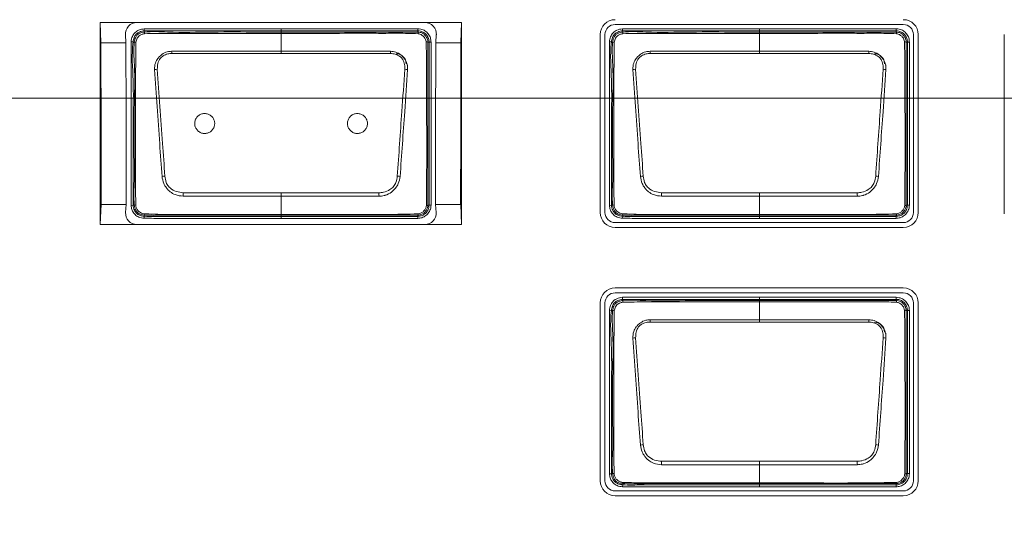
# Model space of a CAD drawing. Header units: millimetres. Extents: x 0 to 1118, y 0 to 864.
# Tile 324 of 372: x 864.58 to 876.83, y 698.45 to 704.69. Entities that reach past the tile are written whole.
import ezdxf

# ---------------------------------------------------------------- set-up
doc = ezdxf.new("R2010")
doc.units = ezdxf.units.MM
doc.styles.add('SLDTEXTSTYLE3', font='TXT', dxfattribs={"width": 0.605})
doc.dimstyles.new('SLDDIMSTYLE0', dxfattribs={"dimtxt": 3.175, "dimasz": 3.302, "dimexe": 0, "dimexo": 0.0625, "dimgap": 0.79375, "dimtad": 0, "dimtih": 1, "dimtoh": 1, "dimdec": 0, "dimlfac": 4, "dimrnd": 1e-09, "dimzin": 12, "dimdsep": 46, "dimtxsty": 'SLDTEXTSTYLE3', "dimsah": 1, "dimcen": 0.09, "dimadec": 0, "dimazin": 3, "dimtfac": 1, "dimtofl": 0, "dimtmove": 0, "dimatfit": 3, "dimfxl": 1, "dimfrac": 2, "dimtolj": 1, "dimtzin": 12, "dimarcsym": 0})

# ---------------------------------------------------------------- blocks, each defined once
blk = doc.blocks.new('_D_4')
at = {"color": 7, "linetype": 'Continuous', "lineweight": 0}
for p, q in [((828.036, 703.72), (976.437, 703.72)), ((974.837, 703.72), (974.837, 687.406)), ((974.837, 666.22), (974.837, 682.534)), ((912.907, 666.22), (976.437, 666.22))]:
    blk.add_line(p, q, dxfattribs=at)
for points in [[(974.837, 703.72), (974.329, 700.418), (975.345, 700.418)], [(974.837, 666.22), (975.345, 669.522), (974.329, 669.522)]]:
    blk.add_solid(points, dxfattribs=at)
at = {"color": 7, "linetype": 'Continuous', "lineweight": 0, "insert": (971.199, 686.626), "char_height": 3.175, "attachment_point": 1, "style": 'SLDTEXTSTYLE3'}
blk.add_mtext('150', dxfattribs=at)

msp = doc.modelspace()

# ---------------------------------------------------------------- linework, layer by layer
at = {"color": 7, "linetype": 'Continuous', "lineweight": 15}
for p, q in [((865.582, 704.658), (865.59, 704.408)), ((865.582, 704.658), (865.582, 702.148)), ((866.036, 704.658), (865.582, 704.658)), ((869.621, 704.658), (866.036, 704.658)), ((870.074, 704.658), (869.621, 704.658)), ((870.067, 704.408), (870.074, 704.658)), ((870.074, 702.148), (870.074, 704.658)), ((871.986, 704.634), (875.571, 704.634)), ((865.895, 704.508), (865.9, 704.408)), ((866.126, 704.58), (866.129, 704.556)), ((866.129, 704.556), (866.131, 704.54)), ((867.831, 704.581), (867.831, 704.556)), ((867.831, 704.581), (869.531, 704.581)), ((867.831, 704.54), (867.831, 704.556)), ((869.531, 704.556), (867.831, 704.556)), ((867.831, 704.302), (867.831, 704.524)), ((869.531, 704.556), (869.531, 704.581)), ((869.531, 704.54), (869.531, 704.556)), ((869.756, 704.408), (869.762, 704.508)), ((871.8, 704.508), (871.8, 702.298)), ((871.86, 702.298), (871.86, 704.508)), ((872.076, 704.58), (872.079, 704.556)), ((872.079, 704.556), (872.081, 704.54)), ((873.781, 704.581), (875.481, 704.581)), ((873.781, 704.54), (873.781, 704.556)), ((875.481, 704.556), (873.781, 704.556)), ((873.781, 704.302), (873.781, 704.524)), ((875.481, 704.556), (875.481, 704.581)), ((875.481, 704.54), (875.481, 704.556)), ((875.697, 704.508), (875.697, 702.298)), ((875.757, 702.298), (875.757, 704.508)), ((876.827, 704.508), (876.827, 702.28)), ((865.9, 704.408), (865.59, 704.408)), ((865.965, 704.42), (865.99, 704.417)), ((866.005, 704.415), (865.99, 704.417)), ((869.672, 704.415), (869.656, 704.415)), ((869.672, 702.39), (869.672, 704.415)), ((869.672, 704.415), (869.697, 704.415)), ((869.697, 704.415), (869.697, 702.39)), ((870.067, 704.408), (869.756, 704.408)), ((871.915, 704.42), (871.94, 704.417)), ((871.955, 704.415), (871.94, 704.417)), ((875.622, 704.415), (875.606, 704.415)), ((875.622, 702.39), (875.622, 704.415)), ((875.622, 704.415), (875.647, 704.415)), ((875.647, 704.415), (875.647, 702.39)), ((867.831, 704.274), (866.471, 704.274)), ((869.191, 704.274), (867.831, 704.274)), ((873.781, 704.274), (872.421, 704.274)), ((875.141, 704.274), (873.781, 704.274)), ((867.831, 702.543), (867.831, 702.5)), ((873.781, 702.543), (873.781, 702.5)), ((865.592, 702.398), (865.582, 702.148)), ((865.905, 702.398), (865.592, 702.398)), ((865.905, 702.398), (865.897, 702.298)), ((867.831, 702.273), (867.831, 702.5)), ((870.065, 702.398), (869.752, 702.398)), ((869.759, 702.298), (869.752, 702.398)), ((870.074, 702.148), (870.065, 702.398)), ((873.781, 702.273), (873.781, 702.5)), ((865.965, 702.385), (865.99, 702.388)), ((865.99, 702.388), (866.005, 702.39)), ((867.831, 702.273), (867.831, 702.265)), ((869.656, 702.39), (869.672, 702.39)), ((869.672, 702.39), (869.697, 702.39)), ((871.915, 702.385), (871.94, 702.388)), ((871.94, 702.388), (871.955, 702.39)), ((873.781, 702.273), (873.781, 702.265)), ((875.606, 702.39), (875.622, 702.39)), ((875.622, 702.39), (875.647, 702.39)), ((866.036, 702.148), (865.582, 702.148)), ((869.621, 702.148), (866.036, 702.148)), ((866.128, 702.226), (866.13, 702.251)), ((866.131, 702.266), (866.13, 702.251)), ((867.831, 702.265), (867.831, 702.249)), ((867.831, 702.249), (869.531, 702.249)), ((869.531, 702.224), (867.831, 702.224)), ((869.531, 702.249), (869.531, 702.265)), ((869.531, 702.265), (869.531, 702.265)), ((869.531, 702.249), (869.531, 702.224)), ((870.074, 702.148), (869.621, 702.148)), ((875.571, 702.172), (871.986, 702.172)), ((872.078, 702.226), (872.08, 702.251)), ((872.081, 702.266), (872.08, 702.251)), ((873.781, 702.265), (873.781, 702.249)), ((873.781, 702.249), (875.481, 702.249)), ((873.781, 702.224), (873.781, 702.249)), ((875.481, 702.224), (873.781, 702.224)), ((875.481, 702.249), (875.481, 702.265)), ((875.481, 702.265), (875.481, 702.265)), ((875.481, 702.249), (875.481, 702.224)), ((871.986, 702.111), (875.571, 702.111)), ((875.571, 701.359), (871.986, 701.359)), ((871.986, 701.299), (875.571, 701.299)), ((871.8, 701.173), (871.8, 698.963)), ((871.86, 698.963), (871.86, 701.173)), ((872.076, 701.243), (872.079, 701.218)), ((872.079, 701.218), (872.081, 701.203)), ((873.781, 701.243), (875.481, 701.243)), ((873.781, 701.203), (873.781, 701.218)), ((875.481, 701.218), (873.781, 701.218)), ((873.781, 700.964), (873.781, 701.187)), ((875.481, 701.218), (875.481, 701.243)), ((875.481, 701.203), (875.481, 701.218)), ((875.697, 701.173), (875.697, 698.963)), ((875.757, 698.963), (875.757, 701.173)), ((871.915, 701.083), (871.94, 701.079)), ((871.955, 701.078), (871.94, 701.079)), ((875.622, 701.078), (875.606, 701.078)), ((875.622, 699.053), (875.622, 701.078)), ((875.622, 701.078), (875.647, 701.078)), ((875.647, 701.078), (875.647, 699.053)), ((873.781, 700.936), (872.421, 700.936)), ((875.141, 700.936), (873.781, 700.936)), ((873.781, 699.205), (873.781, 699.162)), ((873.781, 698.936), (873.781, 699.162)), ((871.915, 699.048), (871.94, 699.051)), ((871.94, 699.051), (871.955, 699.052)), ((875.606, 699.053), (875.622, 699.053)), ((875.622, 699.053), (875.647, 699.053)), ((872.078, 698.889), (872.08, 698.913)), ((872.081, 698.929), (872.08, 698.913)), ((873.781, 698.936), (873.781, 698.927)), ((873.781, 698.927), (873.781, 698.912)), ((873.781, 698.912), (875.481, 698.912)), ((873.781, 698.887), (873.781, 698.912)), ((875.481, 698.887), (873.781, 698.887)), ((875.481, 698.912), (875.481, 698.927)), ((875.481, 698.927), (875.481, 698.927)), ((875.481, 698.912), (875.481, 698.887)), ((875.571, 698.837), (871.986, 698.837)), ((871.986, 698.776), (875.571, 698.776))]:
    msp.add_line(p, q, dxfattribs=at)
at = {"color": 7, "linetype": 'Continuous', "lineweight": 15, "flags": 128}
for points in [[(867.831, 704.556), (867.781, 704.556), (867.581, 704.556), (867.181, 704.556), (866.688, 704.556), (866.129, 704.556)], [(867.831, 704.54), (867.831, 704.54), (867.831, 704.539), (867.831, 704.538), (867.831, 704.536), (867.831, 704.534), (867.831, 704.531), (867.831, 704.528), (867.831, 704.524)], [(873.781, 704.556), (873.731, 704.556), (873.531, 704.556), (873.131, 704.556), (872.638, 704.556), (872.079, 704.556)], [(873.781, 704.556), (873.781, 704.556), (873.781, 704.558), (873.781, 704.56), (873.781, 704.563), (873.781, 704.567), (873.781, 704.571), (873.781, 704.576), (873.781, 704.581)], [(873.781, 704.54), (873.781, 704.54), (873.781, 704.539), (873.781, 704.538), (873.781, 704.536), (873.781, 704.534), (873.781, 704.531), (873.781, 704.528), (873.781, 704.524)], [(867.831, 704.302), (868.129, 704.302), (869.192, 704.302)], [(867.831, 704.302), (867.831, 704.299), (867.831, 704.296), (867.831, 704.292), (867.831, 704.289), (867.831, 704.285), (867.831, 704.282), (867.831, 704.278), (867.831, 704.274)], [(873.781, 704.302), (874.079, 704.302), (875.142, 704.302)], [(873.781, 704.302), (873.781, 704.299), (873.781, 704.296), (873.781, 704.292), (873.781, 704.289), (873.781, 704.285), (873.781, 704.282), (873.781, 704.278), (873.781, 704.274)], [(866.614, 702.543), (867.667, 702.543), (867.831, 702.543)], [(867.831, 702.543), (867.995, 702.543), (869.047, 702.543)], [(872.564, 702.543), (873.617, 702.543), (873.781, 702.543)], [(873.781, 702.543), (873.945, 702.543), (874.997, 702.543)], [(867.831, 702.5), (867.533, 702.5), (866.613, 702.5)], [(869.049, 702.5), (867.995, 702.5), (867.831, 702.5)], [(873.781, 702.5), (873.483, 702.5), (872.563, 702.5)], [(874.999, 702.5), (873.945, 702.5), (873.781, 702.5)], [(867.831, 702.249), (867.831, 702.249), (867.831, 702.247), (867.831, 702.245), (867.831, 702.242), (867.831, 702.238), (867.831, 702.234), (867.831, 702.229), (867.831, 702.224)], [(873.781, 701.218), (873.731, 701.218), (873.531, 701.218), (873.131, 701.218), (872.638, 701.218), (872.079, 701.218)], [(873.781, 701.218), (873.781, 701.219), (873.781, 701.22), (873.781, 701.223), (873.781, 701.226), (873.781, 701.229), (873.781, 701.234), (873.781, 701.238), (873.781, 701.243)], [(873.781, 701.203), (873.781, 701.203), (873.781, 701.202), (873.781, 701.2), (873.781, 701.199), (873.781, 701.196), (873.781, 701.194), (873.781, 701.19), (873.781, 701.187)], [(873.781, 700.964), (874.079, 700.964), (875.142, 700.964)], [(873.781, 700.964), (873.781, 700.961), (873.781, 700.958), (873.781, 700.955), (873.781, 700.951), (873.781, 700.948), (873.781, 700.944), (873.781, 700.94), (873.781, 700.936)], [(873.781, 699.162), (873.483, 699.162), (872.563, 699.162)], [(872.564, 699.205), (873.617, 699.205), (873.781, 699.205)], [(873.781, 699.205), (873.945, 699.205), (874.997, 699.205)], [(874.999, 699.162), (873.945, 699.162), (873.781, 699.162)]]:
    msp.add_lwpolyline(points, dxfattribs=at)
at = {"color": 7, "linetype": 'Continuous', "lineweight": 15}
for centre, radius, start, end in [((871.986, 704.508), 0.186, 90, 180), ((871.986, 704.508), 0.126, 90, 180), ((875.571, 704.508), 0.186, 0, 90), ((875.571, 704.508), 0.126, 0, 90), ((866.226, 704.533), 0.095, 175.7525, 188.1529), ((869.503, 704.522), 0.0341, 355.9657, 33.6471), ((872.176, 704.533), 0.095, 175.7525, 188.1529), ((875.453, 704.522), 0.0341, 355.9657, 33.647), ((866.007, 704.286), 0.129, 81.4713, 90.8151), ((869.637, 704.385), 0.0357, 57.5203, 94.0755), ((871.957, 704.286), 0.129, 81.4713, 90.8151), ((875.587, 704.385), 0.0357, 57.5203, 94.0755), ((858.857, 703.973), 7.62, 2.2639, 2.4746), ((876.805, 703.973), 7.62, 177.5254, 177.7361), ((869.262, 704.146), 0.125, 0, 90), ((864.807, 703.973), 7.62, 2.2639, 2.4746), ((882.755, 703.973), 7.62, 177.5254, 177.7361), ((875.212, 704.146), 0.125, 0, 90), ((866.304, 703.732), 0.346, 92.0728, 97.8935), ((869.358, 703.732), 0.346, 82.1068, 87.9275), ((872.254, 703.732), 0.346, 92.0728, 97.8935), ((875.308, 703.732), 0.346, 82.1068, 87.9275), ((866.476, 701.892), 0.862, 96.0692, 98.4295), ((869.185, 701.892), 0.862, 81.5706, 83.9309), ((872.426, 701.892), 0.862, 96.0692, 98.4295), ((875.135, 701.892), 0.862, 81.5706, 83.9309), ((896.16, 701.575), 29.562, 178.1235, 178.207), ((839.502, 701.575), 29.562, 1.793, 1.8765), ((902.11, 701.575), 29.562, 178.1235, 178.207), ((845.452, 701.575), 29.562, 1.793, 1.8765), ((866.007, 702.508), 0.118, 269.0666, 277.5531), ((871.957, 702.508), 0.118, 269.0666, 277.5531), ((866.177, 702.275), 0.0474, 173.3975, 191.0613), ((869.514, 702.279), 0.0218, 320.3934, 2.6813), ((869.64, 702.413), 0.028, 266.5102, 305.923), ((871.986, 702.298), 0.186, 180, 270), ((871.986, 702.298), 0.126, 180, 270), ((872.127, 702.275), 0.0474, 173.3975, 191.0613), ((875.464, 702.279), 0.0218, 320.3934, 2.6813), ((875.571, 702.298), 0.186, 270, 0), ((875.571, 702.298), 0.126, 270, 0), ((875.59, 702.413), 0.028, 266.5102, 305.923), ((871.986, 701.173), 0.186, 90, 180), ((871.986, 701.173), 0.126, 90, 180), ((875.571, 701.173), 0.186, 0, 90), ((875.571, 701.173), 0.126, 0, 90), ((872.176, 701.196), 0.095, 175.7525, 188.1529), ((875.453, 701.184), 0.0341, 355.9657, 33.647), ((871.957, 700.949), 0.129, 81.4713, 90.8151), ((875.587, 701.047), 0.0357, 57.5203, 94.0755), ((864.807, 700.635), 7.62, 2.2639, 2.4746), ((882.755, 700.635), 7.62, 177.5254, 177.7361), ((875.212, 700.809), 0.125, 0, 90), ((872.254, 700.394), 0.346, 92.0728, 97.8935), ((875.308, 700.394), 0.346, 82.1068, 87.9275), ((872.426, 698.554), 0.862, 96.0692, 98.4295), ((875.135, 698.554), 0.862, 81.5706, 83.9309), ((902.11, 698.237), 29.562, 178.1235, 178.207), ((845.452, 698.237), 29.562, 1.793, 1.8765), ((871.986, 698.963), 0.186, 180, 270), ((871.986, 698.963), 0.126, 180, 270), ((871.957, 699.171), 0.118, 269.0666, 277.5531), ((875.571, 698.963), 0.186, 270, 0), ((875.571, 698.963), 0.126, 270, 0), ((875.59, 699.075), 0.028, 266.5102, 305.923), ((872.127, 698.938), 0.0474, 173.3975, 191.0613), ((875.464, 698.941), 0.0218, 320.3934, 2.6813)]:
    msp.add_arc(centre, radius, start, end, dxfattribs=at)
for centre, major_axis, ratio, start_param, end_param in [((866.036, 704.516), (0, 0.142), 0.998298, 0, 1.629147), ((869.621, 704.516), (0, 0.142), 0.998298, 4.654038, 6.283185), ((865.325, 702.398), (0, 15.312), 0.017455, 4.712389, 4.844039), ((865.37, 702.398), (0, 15.312), 0.034921, 4.712389, 4.844039), ((870.286, 702.398), (0, 15.312), 0.034921, 1.439146, 1.570796), ((870.332, 702.398), (0, 15.312), 0.017455, 1.439146, 1.570796), ((866.036, 702.287), (0, 0.139), 0.997045, 1.493895, 3.141593), ((869.621, 702.287), (0, 0.139), 0.997045, 3.141593, 4.78929)]:
    msp.add_ellipse(centre, major_axis=major_axis, ratio=ratio, start_param=start_param, end_param=end_param, dxfattribs=at)
for points, knots in [([(865.965, 704.42), (865.969, 704.443), (865.976, 704.482), (866.007, 704.53), (866.047, 704.561), (866.089, 704.575), (866.116, 704.579), (866.126, 704.58)], [0, 0, 0, 0, 0.276227, 0.475056, 0.673974, 0.875313, 1, 1, 1, 1]), ([(866.129, 704.556), (866.129, 704.556), (866.109, 704.553), (866.074, 704.547), (866.032, 704.519), (866.003, 704.481), (865.994, 704.444), (865.991, 704.421), (865.99, 704.417)], [0, 0, 0, 0, 0.00007, 0.287537, 0.483939, 0.679062, 0.936857, 1, 1, 1, 1]), ([(866.005, 704.415), (866.005, 704.415), (866.008, 704.434), (866.013, 704.465), (866.037, 704.502), (866.068, 704.526), (866.102, 704.536), (866.123, 704.54), (866.131, 704.54), (866.131, 704.54)], [0, 0, 0, 0, 0.0000766, 0.288367, 0.4768379, 0.6640004, 0.8827532, 0.9999234, 1, 1, 1, 1]), ([(866.132, 704.52), (866.124, 704.519), (866.105, 704.515), (866.079, 704.504), (866.055, 704.486), (866.035, 704.456), (866.03, 704.431), (866.026, 704.414)], [0, 0, 0, 0, 0.134828, 0.357144, 0.519726, 0.683263, 1, 1, 1, 1]), ([(866.126, 704.58), (866.262, 704.581), (866.532, 704.581), (867.1, 704.581), (867.533, 704.581), (867.831, 704.581)], [0, 0, 0, 0, 0.2380889, 0.4761921, 1, 1, 1, 1]), ([(866.131, 704.54), (866.131, 704.54), (866.226, 704.551), (866.509, 704.529), (866.977, 704.544), (867.449, 704.54), (867.733, 704.54), (867.831, 704.54)], [0, 0, 0, 0, 0.000009, 0.168619, 0.498292, 0.827436, 1, 1, 1, 1]), ([(867.831, 704.524), (867.731, 704.524), (867.447, 704.524), (866.976, 704.524), (866.509, 704.525), (866.227, 704.521), (866.132, 704.52)], [0, 0, 0, 0, 0.1755, 0.501918, 0.831626, 1, 1, 1, 1]), ([(867.831, 704.54), (868.017, 704.54), (868.39, 704.54), (868.835, 704.54), (869.175, 704.54), (869.368, 704.54), (869.49, 704.54), (869.531, 704.54), (869.531, 704.54)], [0, 0, 0, 0, 0.3291479, 0.6582957, 0.7848973, 0.9280251, 0.9999912, 1, 1, 1, 1]), ([(869.536, 704.519), (869.493, 704.521), (869.37, 704.526), (869.165, 704.524), (868.841, 704.525), (868.436, 704.524), (868.072, 704.524), (867.87, 704.524), (867.831, 704.524)], [0, 0, 0, 0, 0.075739, 0.217696, 0.360252, 0.645411, 0.930556, 1, 1, 1, 1]), ([(869.531, 704.581), (869.544, 704.58), (869.576, 704.578), (869.623, 704.557), (869.664, 704.519), (869.692, 704.469), (869.695, 704.433), (869.697, 704.415)], [0, 0, 0, 0, 0.151112, 0.365617, 0.580258, 0.795218, 1, 1, 1, 1]), ([(869.672, 704.415), (869.672, 704.415), (869.672, 704.43), (869.667, 704.461), (869.644, 704.503), (869.609, 704.535), (869.569, 704.553), (869.542, 704.555), (869.531, 704.556)], [0, 0, 0, 0, 0.0000682, 0.2048277, 0.4197812, 0.6343927, 0.8488643, 1, 1, 1, 1]), ([(869.531, 704.54), (869.531, 704.54), (869.541, 704.54), (869.566, 704.537), (869.602, 704.521), (869.632, 704.492), (869.652, 704.456), (869.656, 704.428), (869.656, 704.415), (869.656, 704.415)], [0, 0, 0, 0, 0.0000764, 0.1599052, 0.3740615, 0.5880927, 0.7940929, 0.9999236, 1, 1, 1, 1]), ([(869.635, 704.421), (869.633, 704.43), (869.63, 704.45), (869.612, 704.477), (869.589, 704.5), (869.562, 704.515), (869.544, 704.518), (869.536, 704.519)], [0, 0, 0, 0, 0.190909, 0.406669, 0.631062, 0.851531, 1, 1, 1, 1]), ([(871.915, 704.42), (871.916, 704.425), (871.92, 704.451), (871.931, 704.493), (871.964, 704.538), (872.013, 704.57), (872.053, 704.577), (872.076, 704.58)], [0, 0, 0, 0, 0.058142, 0.312481, 0.516431, 0.720004, 1, 1, 1, 1]), ([(872.079, 704.556), (872.079, 704.556), (872.059, 704.553), (872.024, 704.547), (871.982, 704.519), (871.953, 704.481), (871.944, 704.444), (871.941, 704.421), (871.94, 704.417)], [0, 0, 0, 0, 0.0000695, 0.2875371, 0.4839386, 0.6790617, 0.9368574, 1, 1, 1, 1]), ([(871.955, 704.415), (871.955, 704.415), (871.958, 704.434), (871.963, 704.466), (871.987, 704.503), (872.019, 704.527), (872.052, 704.537), (872.074, 704.54), (872.081, 704.54), (872.081, 704.54)], [0, 0, 0, 0, 0.000077, 0.292145, 0.481329, 0.668501, 0.889292, 0.999923, 1, 1, 1, 1]), ([(872.082, 704.52), (872.075, 704.519), (872.056, 704.515), (872.03, 704.505), (872.006, 704.486), (871.985, 704.457), (871.98, 704.431), (871.976, 704.414)], [0, 0, 0, 0, 0.127496, 0.353035, 0.515865, 0.679688, 1, 1, 1, 1]), ([(872.076, 704.58), (872.263, 704.581), (872.638, 704.581), (873.206, 704.581), (873.587, 704.581), (873.781, 704.581)], [0, 0, 0, 0, 0.329436, 0.658872, 1, 1, 1, 1]), ([(872.081, 704.54), (872.081, 704.54), (872.176, 704.551), (872.459, 704.529), (872.927, 704.544), (873.399, 704.54), (873.683, 704.54), (873.781, 704.54)], [0, 0, 0, 0, 0.000009, 0.168619, 0.498292, 0.827436, 1, 1, 1, 1]), ([(873.781, 704.524), (873.681, 704.524), (873.397, 704.524), (872.926, 704.524), (872.459, 704.525), (872.177, 704.521), (872.082, 704.52)], [0, 0, 0, 0, 0.1755, 0.501918, 0.831626, 1, 1, 1, 1]), ([(873.781, 704.54), (873.967, 704.54), (874.34, 704.54), (874.785, 704.54), (875.125, 704.54), (875.318, 704.54), (875.44, 704.54), (875.481, 704.54), (875.481, 704.54)], [0, 0, 0, 0, 0.3291479, 0.6582957, 0.7848972, 0.9280251, 0.9999912, 1, 1, 1, 1]), ([(875.486, 704.519), (875.443, 704.521), (875.32, 704.526), (875.115, 704.524), (874.791, 704.525), (874.386, 704.524), (874.022, 704.524), (873.82, 704.524), (873.781, 704.524)], [0, 0, 0, 0, 0.0757391, 0.2176957, 0.3602525, 0.6454111, 0.930556, 1, 1, 1, 1]), ([(875.481, 704.581), (875.494, 704.58), (875.526, 704.578), (875.573, 704.557), (875.614, 704.519), (875.642, 704.469), (875.645, 704.433), (875.647, 704.415)], [0, 0, 0, 0, 0.151112, 0.365617, 0.580258, 0.795218, 1, 1, 1, 1]), ([(875.622, 704.415), (875.622, 704.415), (875.622, 704.43), (875.617, 704.461), (875.594, 704.503), (875.559, 704.535), (875.519, 704.553), (875.492, 704.555), (875.481, 704.556)], [0, 0, 0, 0, 0.000068, 0.204828, 0.419781, 0.634393, 0.848864, 1, 1, 1, 1]), ([(875.481, 704.54), (875.481, 704.54), (875.491, 704.54), (875.516, 704.537), (875.552, 704.521), (875.582, 704.492), (875.602, 704.456), (875.606, 704.428), (875.606, 704.415), (875.606, 704.415)], [0, 0, 0, 0, 0.0000764, 0.1599052, 0.3740615, 0.5880926, 0.7940929, 0.9999236, 1, 1, 1, 1]), ([(875.585, 704.421), (875.583, 704.43), (875.58, 704.45), (875.562, 704.477), (875.539, 704.5), (875.512, 704.515), (875.494, 704.518), (875.486, 704.519)], [0, 0, 0, 0, 0.190909, 0.406669, 0.631062, 0.851531, 1, 1, 1, 1]), ([(865.965, 702.385), (865.965, 702.553), (865.965, 702.888), (865.965, 703.395), (865.965, 703.906), (865.965, 704.249), (865.965, 704.42)], [0, 0, 0, 0, 0.2472, 0.49439, 0.747195, 1, 1, 1, 1]), ([(865.99, 704.417), (865.99, 704.417), (865.97, 704.259), (866, 703.938), (865.988, 703.462), (865.991, 702.945), (865.991, 702.587), (865.99, 702.388)], [0, 0, 0, 0, 0.000007, 0.235608, 0.471191, 0.705679, 1, 1, 1, 1]), ([(866.005, 702.39), (866.005, 702.39), (865.994, 702.49), (866.011, 702.691), (866.003, 703.089), (866.001, 703.569), (866.019, 704.043), (865.994, 704.322), (866.005, 704.415), (866.005, 704.415)], [0, 0, 0, 0, 0.000007, 0.149192, 0.296265, 0.589844, 0.860507, 0.999993, 1, 1, 1, 1]), ([(866.026, 704.414), (866.025, 704.32), (866.021, 704.044), (866.019, 703.569), (866.02, 703.089), (866.02, 702.691), (866.022, 702.491), (866.023, 702.391)], [0, 0, 0, 0, 0.138888, 0.409934, 0.703873, 0.851045, 1, 1, 1, 1]), ([(869.638, 702.385), (869.64, 702.491), (869.642, 702.704), (869.642, 703.126), (869.642, 703.543), (869.641, 703.906), (869.641, 704.109), (869.64, 704.264), (869.636, 704.367), (869.635, 704.421)], [0, 0, 0, 0, 0.157294, 0.312474, 0.622468, 0.772195, 0.847355, 0.921427, 1, 1, 1, 1]), ([(869.656, 704.415), (869.656, 704.415), (869.656, 704.364), (869.656, 704.262), (869.656, 704.109), (869.656, 703.906), (869.656, 703.543), (869.656, 703.126), (869.656, 702.706), (869.656, 702.494), (869.656, 702.39), (869.656, 702.39)], [0, 0, 0, 0, 0.000007, 0.075686, 0.15099, 0.226275, 0.376845, 0.688419, 0.844208, 0.999993, 1, 1, 1, 1]), ([(871.915, 702.385), (871.915, 702.585), (871.915, 702.944), (871.915, 703.462), (871.915, 703.941), (871.915, 704.26), (871.915, 704.42)], [0, 0, 0, 0, 0.294817, 0.528637, 0.764318, 1, 1, 1, 1]), ([(871.94, 704.417), (871.94, 704.417), (871.92, 704.259), (871.95, 703.938), (871.938, 703.462), (871.941, 702.945), (871.941, 702.587), (871.94, 702.388)], [0, 0, 0, 0, 0.000007, 0.235608, 0.471191, 0.70568, 1, 1, 1, 1]), ([(871.955, 702.39), (871.955, 702.39), (871.944, 702.49), (871.961, 702.691), (871.953, 703.089), (871.951, 703.569), (871.969, 704.043), (871.944, 704.322), (871.955, 704.415), (871.955, 704.415)], [0, 0, 0, 0, 0.000007, 0.149192, 0.296265, 0.589843, 0.860506, 0.999993, 1, 1, 1, 1]), ([(871.976, 704.414), (871.975, 704.32), (871.971, 704.044), (871.969, 703.569), (871.97, 703.089), (871.97, 702.691), (871.972, 702.491), (871.973, 702.391)], [0, 0, 0, 0, 0.138888, 0.409935, 0.703873, 0.851045, 1, 1, 1, 1]), ([(875.588, 702.385), (875.59, 702.491), (875.592, 702.704), (875.592, 703.126), (875.592, 703.543), (875.591, 703.906), (875.591, 704.109), (875.59, 704.264), (875.586, 704.367), (875.585, 704.421)], [0, 0, 0, 0, 0.157294, 0.312474, 0.622468, 0.772195, 0.847355, 0.921427, 1, 1, 1, 1]), ([(875.606, 704.415), (875.606, 704.415), (875.606, 704.364), (875.606, 704.262), (875.606, 704.109), (875.606, 703.906), (875.606, 703.543), (875.606, 703.126), (875.606, 702.706), (875.606, 702.494), (875.606, 702.39), (875.606, 702.39)], [0, 0, 0, 0, 0.000007, 0.075686, 0.15099, 0.226275, 0.376845, 0.688419, 0.844208, 0.999993, 1, 1, 1, 1]), ([(866.256, 704.074), (866.258, 704.102), (866.26, 704.151), (866.288, 704.201), (866.318, 704.236), (866.354, 704.269), (866.409, 704.297), (866.452, 704.3), (866.47, 704.302)], [0, 0, 0, 0, 0.236036, 0.426179, 0.477737, 0.637251, 0.844602, 1, 1, 1, 1]), ([(866.471, 704.274), (866.455, 704.273), (866.417, 704.27), (866.367, 704.25), (866.32, 704.209), (866.293, 704.149), (866.292, 704.101), (866.291, 704.077)], [0, 0, 0, 0, 0.160648, 0.369005, 0.524127, 0.762874, 1, 1, 1, 1]), ([(866.47, 704.302), (866.519, 704.302), (866.669, 704.301), (866.917, 704.302), (867.219, 704.302), (867.523, 704.302), (867.728, 704.302), (867.831, 704.302)], [0, 0, 0, 0, 0.109645, 0.328736, 0.547827, 0.773914, 1, 1, 1, 1]), ([(869.37, 704.077), (869.371, 704.092), (869.371, 704.13), (869.355, 704.181), (869.33, 704.219), (869.298, 704.247), (869.253, 704.268), (869.211, 704.272), (869.191, 704.274)], [0, 0, 0, 0, 0.150039, 0.377629, 0.518715, 0.593819, 0.797701, 1, 1, 1, 1]), ([(869.192, 704.302), (869.215, 704.3), (869.262, 704.295), (869.31, 704.266), (869.347, 704.233), (869.379, 704.195), (869.397, 704.154), (869.405, 704.111), (869.405, 704.091), (869.405, 704.074)], [0, 0, 0, 0, 0.196953, 0.400474, 0.477525, 0.621985, 0.827103, 0.852197, 1, 1, 1, 1]), ([(872.206, 704.074), (872.208, 704.102), (872.21, 704.151), (872.238, 704.201), (872.268, 704.236), (872.304, 704.269), (872.359, 704.297), (872.402, 704.3), (872.42, 704.302)], [0, 0, 0, 0, 0.236036, 0.426179, 0.477737, 0.637251, 0.844602, 1, 1, 1, 1]), ([(872.421, 704.274), (872.405, 704.273), (872.367, 704.27), (872.317, 704.25), (872.27, 704.209), (872.243, 704.149), (872.242, 704.101), (872.241, 704.077)], [0, 0, 0, 0, 0.160648, 0.369005, 0.524127, 0.762874, 1, 1, 1, 1]), ([(872.42, 704.302), (872.469, 704.302), (872.619, 704.301), (872.867, 704.302), (873.169, 704.302), (873.473, 704.302), (873.678, 704.302), (873.781, 704.302)], [0, 0, 0, 0, 0.109645, 0.328736, 0.547827, 0.773914, 1, 1, 1, 1]), ([(875.32, 704.077), (875.321, 704.092), (875.321, 704.13), (875.305, 704.181), (875.28, 704.219), (875.248, 704.247), (875.203, 704.268), (875.161, 704.272), (875.141, 704.274)], [0, 0, 0, 0, 0.150039, 0.377629, 0.518715, 0.593819, 0.797701, 1, 1, 1, 1]), ([(875.142, 704.302), (875.165, 704.3), (875.212, 704.295), (875.26, 704.266), (875.297, 704.233), (875.329, 704.195), (875.347, 704.154), (875.355, 704.111), (875.355, 704.091), (875.355, 704.074)], [0, 0, 0, 0, 0.196953, 0.400474, 0.477525, 0.621985, 0.827103, 0.852197, 1, 1, 1, 1]), ([(866.35, 702.745), (866.34, 702.881), (866.32, 703.17), (866.288, 703.614), (866.267, 703.92), (866.256, 704.074)], [0, 0, 0, 0, 0.306049, 0.652529, 1, 1, 1, 1]), ([(866.291, 704.077), (866.302, 703.924), (866.324, 703.617), (866.356, 703.174), (866.376, 702.885), (866.385, 702.749)], [0, 0, 0, 0, 0.347304, 0.694424, 1, 1, 1, 1]), ([(869.277, 702.749), (869.286, 702.884), (869.305, 703.152), (869.336, 703.595), (869.358, 703.903), (869.37, 704.077)], [0, 0, 0, 0, 0.302974, 0.605825, 1, 1, 1, 1]), ([(869.405, 704.074), (869.393, 703.9), (869.372, 703.592), (869.34, 703.148), (869.321, 702.88), (869.312, 702.745)], [0, 0, 0, 0, 0.394267, 0.696552, 1, 1, 1, 1]), ([(872.3, 702.745), (872.29, 702.881), (872.27, 703.17), (872.238, 703.614), (872.217, 703.92), (872.206, 704.074)], [0, 0, 0, 0, 0.306049, 0.652529, 1, 1, 1, 1]), ([(872.241, 704.077), (872.252, 703.924), (872.274, 703.617), (872.306, 703.174), (872.326, 702.885), (872.335, 702.749)], [0, 0, 0, 0, 0.347304, 0.694424, 1, 1, 1, 1]), ([(875.227, 702.749), (875.236, 702.884), (875.255, 703.152), (875.286, 703.595), (875.308, 703.903), (875.32, 704.077)], [0, 0, 0, 0, 0.302974, 0.605825, 1, 1, 1, 1]), ([(875.355, 704.074), (875.343, 703.9), (875.322, 703.592), (875.29, 703.148), (875.271, 702.88), (875.262, 702.745)], [0, 0, 0, 0, 0.394267, 0.696552, 1, 1, 1, 1]), ([(866.881, 703.527), (866.895, 703.526), (866.923, 703.523), (866.96, 703.502), (866.988, 703.471), (867.005, 703.431), (867.007, 703.389), (866.995, 703.348), (866.97, 703.314), (866.935, 703.289), (866.894, 703.278), (866.852, 703.28), (866.813, 703.297), (866.781, 703.326), (866.761, 703.363), (866.754, 703.405), (866.762, 703.447), (866.783, 703.484), (866.815, 703.511), (866.849, 703.526), (866.872, 703.527), (866.881, 703.527)], [0, 0, 0, 0, 0.0536678, 0.1073353, 0.1610104, 0.2147014, 0.2684067, 0.322119, 0.375828, 0.4295248, 0.4832055, 0.5368732, 0.5905371, 0.6442081, 0.697894, 0.7515954, 0.8053065, 0.8590176, 0.912719, 0.9664047, 1, 1, 1, 1]), ([(868.781, 703.527), (868.795, 703.526), (868.823, 703.523), (868.86, 703.502), (868.888, 703.471), (868.905, 703.431), (868.907, 703.389), (868.895, 703.348), (868.87, 703.314), (868.835, 703.289), (868.794, 703.278), (868.752, 703.28), (868.713, 703.297), (868.681, 703.326), (868.661, 703.363), (868.654, 703.405), (868.662, 703.447), (868.683, 703.484), (868.715, 703.511), (868.749, 703.526), (868.772, 703.527), (868.781, 703.527)], [0, 0, 0, 0, 0.0536678, 0.1073353, 0.1610104, 0.2147014, 0.2684067, 0.322119, 0.375828, 0.4295248, 0.4832055, 0.5368732, 0.5905371, 0.6442081, 0.697894, 0.7515954, 0.8053065, 0.8590176, 0.912719, 0.9664047, 1, 1, 1, 1]), ([(866.613, 702.5), (866.579, 702.503), (866.521, 702.51), (866.462, 702.546), (866.427, 702.576), (866.399, 702.611), (866.364, 702.664), (866.355, 702.716), (866.35, 702.745)], [0, 0, 0, 0, 0.256994, 0.435753, 0.518339, 0.608051, 0.775867, 1, 1, 1, 1]), ([(866.385, 702.749), (866.389, 702.723), (866.396, 702.678), (866.423, 702.629), (866.464, 702.587), (866.526, 702.552), (866.585, 702.546), (866.614, 702.543)], [0, 0, 0, 0, 0.2314652, 0.3974126, 0.481538, 0.7415698, 1, 1, 1, 1]), ([(869.047, 702.543), (869.067, 702.544), (869.115, 702.547), (869.179, 702.575), (869.233, 702.617), (869.265, 702.677), (869.272, 702.723), (869.277, 702.749)], [0, 0, 0, 0, 0.169426, 0.422531, 0.593644, 0.763575, 1, 1, 1, 1]), ([(869.312, 702.745), (869.306, 702.715), (869.297, 702.663), (869.255, 702.598), (869.203, 702.544), (869.151, 702.518), (869.097, 702.503), (869.071, 702.501), (869.049, 702.5)], [0, 0, 0, 0, 0.229046, 0.401207, 0.578038, 0.797363, 0.83357, 1, 1, 1, 1]), ([(872.563, 702.5), (872.529, 702.503), (872.471, 702.51), (872.412, 702.546), (872.377, 702.576), (872.349, 702.611), (872.314, 702.664), (872.305, 702.716), (872.3, 702.745)], [0, 0, 0, 0, 0.256994, 0.435753, 0.518339, 0.608051, 0.775867, 1, 1, 1, 1]), ([(872.335, 702.749), (872.339, 702.723), (872.346, 702.678), (872.373, 702.629), (872.414, 702.587), (872.476, 702.552), (872.535, 702.546), (872.564, 702.543)], [0, 0, 0, 0, 0.231465, 0.397413, 0.481538, 0.74157, 1, 1, 1, 1]), ([(874.997, 702.543), (875.017, 702.544), (875.065, 702.547), (875.129, 702.575), (875.183, 702.617), (875.215, 702.677), (875.222, 702.723), (875.227, 702.749)], [0, 0, 0, 0, 0.169426, 0.422531, 0.593644, 0.763575, 1, 1, 1, 1]), ([(875.262, 702.745), (875.256, 702.715), (875.247, 702.663), (875.205, 702.598), (875.153, 702.544), (875.101, 702.518), (875.047, 702.503), (875.021, 702.501), (874.999, 702.5)], [0, 0, 0, 0, 0.2290459, 0.4012066, 0.5780377, 0.7973627, 0.8335701, 1, 1, 1, 1]), ([(866.023, 702.391), (866.025, 702.381), (866.029, 702.359), (866.043, 702.328), (866.066, 702.304), (866.096, 702.287), (866.118, 702.283), (866.13, 702.281)], [0, 0, 0, 0, 0.189123, 0.39968, 0.598829, 0.771957, 1, 1, 1, 1]), ([(871.973, 702.391), (871.975, 702.381), (871.979, 702.359), (871.993, 702.328), (872.016, 702.304), (872.046, 702.287), (872.068, 702.283), (872.08, 702.281)], [0, 0, 0, 0, 0.189123, 0.39968, 0.598829, 0.771957, 1, 1, 1, 1]), ([(866.128, 702.226), (866.104, 702.229), (866.063, 702.234), (866.014, 702.269), (865.982, 702.311), (865.97, 702.352), (865.967, 702.377), (865.965, 702.385)], [0, 0, 0, 0, 0.276625, 0.489449, 0.702472, 0.894255, 1, 1, 1, 1]), ([(865.99, 702.388), (865.99, 702.388), (865.993, 702.366), (866, 702.329), (866.032, 702.287), (866.069, 702.261), (866.104, 702.253), (866.124, 702.251), (866.13, 702.251)], [0, 0, 0, 0, 0.000069, 0.304095, 0.511825, 0.715978, 0.924845, 1, 1, 1, 1]), ([(866.131, 702.266), (866.131, 702.266), (866.118, 702.267), (866.093, 702.27), (866.056, 702.286), (866.026, 702.316), (866.01, 702.353), (866.007, 702.379), (866.005, 702.39), (866.005, 702.39)], [0, 0, 0, 0, 0.000077, 0.197333, 0.387983, 0.604747, 0.83111, 0.999923, 1, 1, 1, 1]), ([(866.13, 702.281), (866.204, 702.278), (866.421, 702.27), (866.781, 702.274), (867.212, 702.273), (867.561, 702.273), (867.768, 702.273), (867.831, 702.273)], [0, 0, 0, 0, 0.1298822, 0.3827489, 0.6357969, 0.8888452, 1, 1, 1, 1]), ([(867.831, 702.273), (867.864, 702.273), (868.031, 702.273), (868.464, 702.274), (868.999, 702.27), (869.401, 702.277), (869.536, 702.28)], [0, 0, 0, 0, 0.058653, 0.293263, 0.762483, 1, 1, 1, 1]), ([(869.656, 702.39), (869.656, 702.39), (869.656, 702.379), (869.653, 702.355), (869.637, 702.319), (869.609, 702.289), (869.572, 702.269), (869.544, 702.265), (869.531, 702.265), (869.531, 702.265)], [0, 0, 0, 0, 0.000076, 0.162065, 0.372152, 0.585973, 0.793109, 0.999924, 1, 1, 1, 1]), ([(869.531, 702.249), (869.546, 702.251), (869.577, 702.254), (869.619, 702.277), (869.651, 702.312), (869.669, 702.352), (869.671, 702.379), (869.672, 702.39)], [0, 0, 0, 0, 0.204674, 0.419842, 0.63439, 0.848799, 1, 1, 1, 1]), ([(869.697, 702.39), (869.696, 702.377), (869.693, 702.345), (869.672, 702.298), (869.634, 702.257), (869.585, 702.229), (869.549, 702.226), (869.531, 702.224)], [0, 0, 0, 0, 0.151184, 0.365635, 0.580222, 0.795405, 1, 1, 1, 1]), ([(869.536, 702.28), (869.546, 702.282), (869.568, 702.286), (869.597, 702.305), (869.62, 702.331), (869.634, 702.358), (869.637, 702.377), (869.638, 702.385)], [0, 0, 0, 0, 0.197464, 0.427893, 0.636791, 0.855624, 1, 1, 1, 1]), ([(872.078, 702.226), (872.054, 702.229), (872.013, 702.234), (871.964, 702.269), (871.932, 702.311), (871.92, 702.352), (871.917, 702.377), (871.915, 702.385)], [0, 0, 0, 0, 0.276626, 0.489449, 0.702472, 0.894255, 1, 1, 1, 1]), ([(871.94, 702.388), (871.94, 702.388), (871.943, 702.366), (871.95, 702.329), (871.982, 702.287), (872.019, 702.261), (872.054, 702.253), (872.074, 702.251), (872.08, 702.251)], [0, 0, 0, 0, 0.000069, 0.304094, 0.511824, 0.715977, 0.924845, 1, 1, 1, 1]), ([(872.081, 702.266), (872.081, 702.266), (872.068, 702.267), (872.043, 702.27), (872.006, 702.286), (871.976, 702.316), (871.96, 702.353), (871.957, 702.379), (871.955, 702.39), (871.955, 702.39)], [0, 0, 0, 0, 0.000077, 0.197333, 0.387983, 0.604747, 0.83111, 0.999923, 1, 1, 1, 1]), ([(872.08, 702.281), (872.154, 702.278), (872.371, 702.27), (872.731, 702.274), (873.162, 702.273), (873.511, 702.273), (873.718, 702.273), (873.781, 702.273)], [0, 0, 0, 0, 0.129882, 0.382749, 0.635797, 0.888846, 1, 1, 1, 1]), ([(873.781, 702.273), (873.814, 702.273), (873.981, 702.273), (874.414, 702.274), (874.949, 702.27), (875.351, 702.277), (875.486, 702.28)], [0, 0, 0, 0, 0.0586525, 0.2932626, 0.7624829, 1, 1, 1, 1]), ([(875.606, 702.39), (875.606, 702.39), (875.606, 702.379), (875.603, 702.355), (875.587, 702.319), (875.559, 702.289), (875.522, 702.269), (875.494, 702.265), (875.481, 702.265), (875.481, 702.265)], [0, 0, 0, 0, 0.000076, 0.162066, 0.372152, 0.585973, 0.793109, 0.999924, 1, 1, 1, 1]), ([(875.481, 702.249), (875.496, 702.251), (875.527, 702.254), (875.569, 702.277), (875.601, 702.312), (875.619, 702.352), (875.621, 702.379), (875.622, 702.39)], [0, 0, 0, 0, 0.204674, 0.419842, 0.63439, 0.848799, 1, 1, 1, 1]), ([(875.647, 702.39), (875.646, 702.377), (875.643, 702.345), (875.622, 702.298), (875.584, 702.257), (875.535, 702.229), (875.499, 702.226), (875.481, 702.224)], [0, 0, 0, 0, 0.151184, 0.365635, 0.580222, 0.795405, 1, 1, 1, 1]), ([(875.486, 702.28), (875.496, 702.282), (875.518, 702.286), (875.547, 702.305), (875.57, 702.331), (875.584, 702.358), (875.587, 702.377), (875.588, 702.385)], [0, 0, 0, 0, 0.197464, 0.427893, 0.636791, 0.855624, 1, 1, 1, 1]), ([(867.831, 702.224), (867.814, 702.224), (867.731, 702.224), (867.381, 702.224), (866.991, 702.224), (866.588, 702.225), (866.37, 702.223), (866.209, 702.225), (866.128, 702.226)], [0, 0, 0, 0, 0.029357, 0.146783, 0.616488, 0.715593, 0.857623, 1, 1, 1, 1]), ([(866.13, 702.251), (866.13, 702.251), (866.209, 702.244), (866.371, 702.25), (866.693, 702.249), (867.057, 702.249), (867.463, 702.249), (867.708, 702.249), (867.831, 702.249)], [0, 0, 0, 0, 0.0000088, 0.1411003, 0.283602, 0.5679277, 0.7839637, 1, 1, 1, 1]), ([(867.831, 702.265), (867.643, 702.265), (867.269, 702.265), (866.775, 702.264), (866.397, 702.266), (866.204, 702.26), (866.131, 702.266), (866.131, 702.266)], [0, 0, 0, 0, 0.330742, 0.661483, 0.870168, 0.999991, 1, 1, 1, 1]), ([(869.531, 702.265), (869.397, 702.265), (868.998, 702.265), (868.431, 702.265), (867.999, 702.265), (867.831, 702.265)], [0, 0, 0, 0, 0.235996, 0.704164, 1, 1, 1, 1]), ([(873.781, 702.224), (873.764, 702.224), (873.681, 702.224), (873.331, 702.224), (872.941, 702.224), (872.538, 702.225), (872.32, 702.223), (872.159, 702.225), (872.078, 702.226)], [0, 0, 0, 0, 0.0293566, 0.1467828, 0.6164876, 0.7155925, 0.8576233, 1, 1, 1, 1]), ([(872.08, 702.251), (872.08, 702.251), (872.159, 702.244), (872.321, 702.25), (872.643, 702.249), (873.007, 702.249), (873.413, 702.249), (873.658, 702.249), (873.781, 702.249)], [0, 0, 0, 0, 0.0000088, 0.1411003, 0.2836021, 0.5679278, 0.7839637, 1, 1, 1, 1]), ([(873.781, 702.265), (873.593, 702.265), (873.219, 702.265), (872.725, 702.264), (872.347, 702.266), (872.154, 702.26), (872.081, 702.266), (872.081, 702.266)], [0, 0, 0, 0, 0.330742, 0.661483, 0.870168, 0.999991, 1, 1, 1, 1]), ([(875.481, 702.265), (875.347, 702.265), (874.948, 702.265), (874.381, 702.265), (873.949, 702.265), (873.781, 702.265)], [0, 0, 0, 0, 0.2359965, 0.7041641, 1, 1, 1, 1]), ([(871.915, 701.083), (871.916, 701.087), (871.92, 701.113), (871.931, 701.155), (871.964, 701.2), (872.013, 701.233), (872.053, 701.239), (872.076, 701.243)], [0, 0, 0, 0, 0.058142, 0.312481, 0.516431, 0.720004, 1, 1, 1, 1]), ([(872.079, 701.218), (872.079, 701.218), (872.059, 701.216), (872.024, 701.209), (871.982, 701.182), (871.953, 701.144), (871.944, 701.107), (871.941, 701.084), (871.94, 701.079)], [0, 0, 0, 0, 0.0000695, 0.2875371, 0.4839386, 0.6790617, 0.9368574, 1, 1, 1, 1]), ([(871.955, 701.078), (871.955, 701.078), (871.958, 701.096), (871.963, 701.128), (871.987, 701.166), (872.019, 701.189), (872.052, 701.199), (872.074, 701.202), (872.081, 701.203), (872.081, 701.203)], [0, 0, 0, 0, 0.000077, 0.292145, 0.481329, 0.668501, 0.889292, 0.999923, 1, 1, 1, 1]), ([(872.082, 701.182), (872.075, 701.181), (872.056, 701.177), (872.03, 701.167), (872.006, 701.149), (871.985, 701.119), (871.98, 701.093), (871.976, 701.076)], [0, 0, 0, 0, 0.127496, 0.353035, 0.515865, 0.679688, 1, 1, 1, 1]), ([(872.076, 701.243), (872.263, 701.243), (872.638, 701.243), (873.206, 701.243), (873.587, 701.243), (873.781, 701.243)], [0, 0, 0, 0, 0.329436, 0.658872, 1, 1, 1, 1]), ([(872.081, 701.203), (872.081, 701.203), (872.176, 701.214), (872.459, 701.191), (872.927, 701.207), (873.399, 701.202), (873.683, 701.203), (873.781, 701.203)], [0, 0, 0, 0, 0.000009, 0.168619, 0.498292, 0.827436, 1, 1, 1, 1]), ([(873.781, 701.187), (873.681, 701.187), (873.397, 701.187), (872.926, 701.187), (872.459, 701.188), (872.177, 701.184), (872.082, 701.182)], [0, 0, 0, 0, 0.1755, 0.501918, 0.831626, 1, 1, 1, 1]), ([(873.781, 701.203), (873.967, 701.203), (874.34, 701.203), (874.785, 701.203), (875.125, 701.203), (875.318, 701.203), (875.44, 701.203), (875.481, 701.203), (875.481, 701.203)], [0, 0, 0, 0, 0.3291479, 0.6582957, 0.7848972, 0.9280251, 0.9999912, 1, 1, 1, 1]), ([(875.486, 701.182), (875.443, 701.183), (875.32, 701.188), (875.115, 701.186), (874.791, 701.187), (874.386, 701.187), (874.022, 701.187), (873.82, 701.187), (873.781, 701.187)], [0, 0, 0, 0, 0.0757391, 0.2176957, 0.3602525, 0.6454111, 0.930556, 1, 1, 1, 1]), ([(875.481, 701.243), (875.494, 701.242), (875.526, 701.24), (875.573, 701.219), (875.614, 701.181), (875.642, 701.132), (875.645, 701.095), (875.647, 701.078)], [0, 0, 0, 0, 0.151112, 0.365617, 0.580258, 0.795218, 1, 1, 1, 1]), ([(875.622, 701.078), (875.622, 701.078), (875.622, 701.093), (875.617, 701.124), (875.594, 701.165), (875.559, 701.198), (875.519, 701.216), (875.492, 701.217), (875.481, 701.218)], [0, 0, 0, 0, 0.000068, 0.204828, 0.419781, 0.634393, 0.848864, 1, 1, 1, 1]), ([(875.481, 701.203), (875.481, 701.203), (875.491, 701.203), (875.516, 701.2), (875.552, 701.184), (875.582, 701.155), (875.602, 701.118), (875.606, 701.091), (875.606, 701.078), (875.606, 701.078)], [0, 0, 0, 0, 0.0000764, 0.1599052, 0.3740615, 0.5880926, 0.7940929, 0.9999236, 1, 1, 1, 1]), ([(875.585, 701.083), (875.583, 701.092), (875.58, 701.113), (875.562, 701.14), (875.539, 701.163), (875.512, 701.178), (875.494, 701.181), (875.486, 701.182)], [0, 0, 0, 0, 0.190909, 0.406669, 0.631062, 0.851531, 1, 1, 1, 1]), ([(871.915, 699.048), (871.915, 699.248), (871.915, 699.606), (871.915, 700.125), (871.915, 700.603), (871.915, 700.923), (871.915, 701.083)], [0, 0, 0, 0, 0.294817, 0.528637, 0.764318, 1, 1, 1, 1]), ([(871.94, 701.079), (871.94, 701.079), (871.92, 700.921), (871.95, 700.601), (871.938, 700.124), (871.941, 699.607), (871.941, 699.25), (871.94, 699.051)], [0, 0, 0, 0, 0.000007, 0.235608, 0.471191, 0.70568, 1, 1, 1, 1]), ([(871.955, 699.052), (871.955, 699.052), (871.944, 699.153), (871.961, 699.353), (871.953, 699.751), (871.951, 700.232), (871.969, 700.706), (871.944, 700.984), (871.955, 701.078), (871.955, 701.078)], [0, 0, 0, 0, 0.000007, 0.149192, 0.296265, 0.589843, 0.860506, 0.999993, 1, 1, 1, 1]), ([(871.976, 701.076), (871.975, 700.983), (871.971, 700.706), (871.969, 700.232), (871.97, 699.751), (871.97, 699.354), (871.972, 699.154), (871.973, 699.053)], [0, 0, 0, 0, 0.138888, 0.409935, 0.703873, 0.851045, 1, 1, 1, 1]), ([(875.588, 699.047), (875.59, 699.154), (875.592, 699.366), (875.592, 699.788), (875.592, 700.206), (875.591, 700.569), (875.591, 700.772), (875.59, 700.926), (875.586, 701.03), (875.585, 701.083)], [0, 0, 0, 0, 0.157294, 0.312474, 0.622468, 0.772195, 0.847355, 0.921427, 1, 1, 1, 1]), ([(875.606, 701.078), (875.606, 701.078), (875.606, 701.027), (875.606, 700.924), (875.606, 700.772), (875.606, 700.569), (875.606, 700.206), (875.606, 699.788), (875.606, 699.368), (875.606, 699.157), (875.606, 699.053), (875.606, 699.053)], [0, 0, 0, 0, 0.000007, 0.075686, 0.15099, 0.226275, 0.376845, 0.688419, 0.844208, 0.999993, 1, 1, 1, 1]), ([(872.206, 700.737), (872.208, 700.764), (872.21, 700.814), (872.238, 700.863), (872.268, 700.899), (872.304, 700.931), (872.359, 700.96), (872.402, 700.963), (872.42, 700.964)], [0, 0, 0, 0, 0.236036, 0.426179, 0.477737, 0.637251, 0.844602, 1, 1, 1, 1]), ([(872.421, 700.936), (872.405, 700.935), (872.367, 700.932), (872.317, 700.913), (872.27, 700.872), (872.243, 700.812), (872.242, 700.764), (872.241, 700.74)], [0, 0, 0, 0, 0.160648, 0.369005, 0.524127, 0.762874, 1, 1, 1, 1]), ([(872.42, 700.964), (872.469, 700.964), (872.619, 700.964), (872.867, 700.965), (873.169, 700.964), (873.473, 700.964), (873.678, 700.964), (873.781, 700.964)], [0, 0, 0, 0, 0.109645, 0.328736, 0.547827, 0.773914, 1, 1, 1, 1]), ([(875.32, 700.74), (875.321, 700.755), (875.321, 700.793), (875.305, 700.844), (875.28, 700.882), (875.248, 700.91), (875.203, 700.931), (875.161, 700.935), (875.141, 700.936)], [0, 0, 0, 0, 0.150039, 0.377629, 0.518715, 0.593819, 0.797701, 1, 1, 1, 1]), ([(875.142, 700.964), (875.165, 700.962), (875.212, 700.958), (875.26, 700.928), (875.297, 700.895), (875.329, 700.857), (875.347, 700.817), (875.355, 700.774), (875.355, 700.754), (875.355, 700.737)], [0, 0, 0, 0, 0.196953, 0.400474, 0.477525, 0.621985, 0.827103, 0.852197, 1, 1, 1, 1]), ([(872.3, 699.407), (872.29, 699.543), (872.27, 699.833), (872.238, 700.276), (872.217, 700.583), (872.206, 700.737)], [0, 0, 0, 0, 0.306049, 0.652529, 1, 1, 1, 1]), ([(872.241, 700.74), (872.252, 700.586), (872.274, 700.28), (872.306, 699.837), (872.326, 699.547), (872.335, 699.412)], [0, 0, 0, 0, 0.347304, 0.694424, 1, 1, 1, 1]), ([(875.227, 699.412), (875.236, 699.546), (875.255, 699.815), (875.286, 700.258), (875.308, 700.566), (875.32, 700.74)], [0, 0, 0, 0, 0.302974, 0.605825, 1, 1, 1, 1]), ([(875.355, 700.737), (875.343, 700.562), (875.322, 700.254), (875.29, 699.811), (875.271, 699.542), (875.262, 699.407)], [0, 0, 0, 0, 0.394267, 0.696552, 1, 1, 1, 1]), ([(872.563, 699.162), (872.529, 699.166), (872.471, 699.172), (872.412, 699.208), (872.377, 699.239), (872.349, 699.273), (872.314, 699.327), (872.305, 699.378), (872.3, 699.407)], [0, 0, 0, 0, 0.256994, 0.435753, 0.518339, 0.608051, 0.775867, 1, 1, 1, 1]), ([(872.335, 699.412), (872.339, 699.386), (872.346, 699.341), (872.373, 699.291), (872.414, 699.249), (872.476, 699.214), (872.535, 699.208), (872.564, 699.205)], [0, 0, 0, 0, 0.231465, 0.397413, 0.481538, 0.74157, 1, 1, 1, 1]), ([(874.997, 699.205), (875.017, 699.206), (875.065, 699.21), (875.129, 699.237), (875.183, 699.28), (875.215, 699.339), (875.222, 699.385), (875.227, 699.412)], [0, 0, 0, 0, 0.169426, 0.422531, 0.593644, 0.763575, 1, 1, 1, 1]), ([(875.262, 699.407), (875.256, 699.377), (875.247, 699.325), (875.205, 699.261), (875.153, 699.207), (875.101, 699.18), (875.047, 699.166), (875.021, 699.164), (874.999, 699.162)], [0, 0, 0, 0, 0.2290459, 0.4012066, 0.5780377, 0.7973627, 0.8335701, 1, 1, 1, 1]), ([(872.078, 698.889), (872.054, 698.891), (872.013, 698.896), (871.964, 698.931), (871.932, 698.973), (871.92, 699.015), (871.917, 699.039), (871.915, 699.048)], [0, 0, 0, 0, 0.276626, 0.489449, 0.702472, 0.894255, 1, 1, 1, 1]), ([(871.94, 699.051), (871.94, 699.051), (871.943, 699.029), (871.95, 698.991), (871.982, 698.95), (872.019, 698.923), (872.054, 698.916), (872.074, 698.914), (872.08, 698.913)], [0, 0, 0, 0, 0.000069, 0.304094, 0.511824, 0.715977, 0.924845, 1, 1, 1, 1]), ([(872.081, 698.929), (872.081, 698.929), (872.068, 698.93), (872.043, 698.933), (872.006, 698.948), (871.976, 698.978), (871.96, 699.016), (871.957, 699.042), (871.955, 699.052), (871.955, 699.052)], [0, 0, 0, 0, 0.000077, 0.197333, 0.387983, 0.604747, 0.83111, 0.999923, 1, 1, 1, 1]), ([(871.973, 699.053), (871.975, 699.043), (871.979, 699.021), (871.993, 698.99), (872.016, 698.967), (872.046, 698.95), (872.068, 698.946), (872.08, 698.943)], [0, 0, 0, 0, 0.189123, 0.39968, 0.598829, 0.771957, 1, 1, 1, 1]), ([(875.606, 699.053), (875.606, 699.053), (875.606, 699.042), (875.603, 699.018), (875.587, 698.982), (875.559, 698.951), (875.522, 698.932), (875.494, 698.927), (875.481, 698.927), (875.481, 698.927)], [0, 0, 0, 0, 0.000076, 0.162066, 0.372152, 0.585973, 0.793109, 0.999924, 1, 1, 1, 1]), ([(875.481, 698.912), (875.496, 698.913), (875.527, 698.916), (875.569, 698.939), (875.601, 698.975), (875.619, 699.015), (875.621, 699.041), (875.622, 699.053)], [0, 0, 0, 0, 0.204674, 0.419842, 0.63439, 0.848799, 1, 1, 1, 1]), ([(875.647, 699.053), (875.646, 699.039), (875.643, 699.008), (875.622, 698.961), (875.584, 698.919), (875.535, 698.892), (875.499, 698.888), (875.481, 698.887)], [0, 0, 0, 0, 0.151184, 0.365635, 0.580222, 0.795405, 1, 1, 1, 1]), ([(875.486, 698.942), (875.496, 698.944), (875.518, 698.949), (875.547, 698.968), (875.57, 698.993), (875.584, 699.021), (875.587, 699.04), (875.588, 699.047)], [0, 0, 0, 0, 0.197464, 0.427893, 0.636791, 0.855624, 1, 1, 1, 1]), ([(873.781, 698.887), (873.764, 698.887), (873.681, 698.887), (873.331, 698.887), (872.941, 698.886), (872.538, 698.887), (872.32, 698.885), (872.159, 698.887), (872.078, 698.889)], [0, 0, 0, 0, 0.0293566, 0.1467828, 0.6164876, 0.7155925, 0.8576233, 1, 1, 1, 1]), ([(872.08, 698.943), (872.154, 698.941), (872.371, 698.933), (872.731, 698.937), (873.162, 698.936), (873.511, 698.936), (873.718, 698.936), (873.781, 698.936)], [0, 0, 0, 0, 0.129882, 0.382749, 0.635797, 0.888846, 1, 1, 1, 1]), ([(872.08, 698.913), (872.08, 698.913), (872.159, 698.907), (872.321, 698.913), (872.643, 698.911), (873.007, 698.912), (873.413, 698.912), (873.658, 698.912), (873.781, 698.912)], [0, 0, 0, 0, 0.0000088, 0.1411003, 0.2836021, 0.5679278, 0.7839637, 1, 1, 1, 1]), ([(873.781, 698.927), (873.593, 698.927), (873.219, 698.927), (872.725, 698.927), (872.347, 698.928), (872.154, 698.923), (872.081, 698.929), (872.081, 698.929)], [0, 0, 0, 0, 0.330742, 0.661483, 0.870168, 0.999991, 1, 1, 1, 1]), ([(873.781, 698.936), (873.814, 698.936), (873.981, 698.936), (874.414, 698.936), (874.949, 698.933), (875.351, 698.94), (875.486, 698.942)], [0, 0, 0, 0, 0.0586525, 0.2932626, 0.7624829, 1, 1, 1, 1]), ([(875.481, 698.927), (875.347, 698.927), (874.948, 698.927), (874.381, 698.927), (873.949, 698.927), (873.781, 698.927)], [0, 0, 0, 0, 0.2359965, 0.7041641, 1, 1, 1, 1])]:
    msp.add_open_spline(points, degree=3, knots=knots, dxfattribs=at)

# ---------------------------------------------------------------- dimensions: what is measured, and where the dimension line sits
at = {"color": 7, "linetype": 'Continuous', "lineweight": 0}
dim = msp.add_linear_dim(base=(974.837, 666.22), p1=(826.436, 703.72), p2=(911.307, 666.22), angle=90, dimstyle='SLDDIMSTYLE0', dxfattribs=at)
dim.commit()
dim.dimension.update_dxf_attribs({"geometry": '_D_4', "text_midpoint": (974.837, 684.97), "dimtype": 160})

doc.saveas('drawing.dxf')
